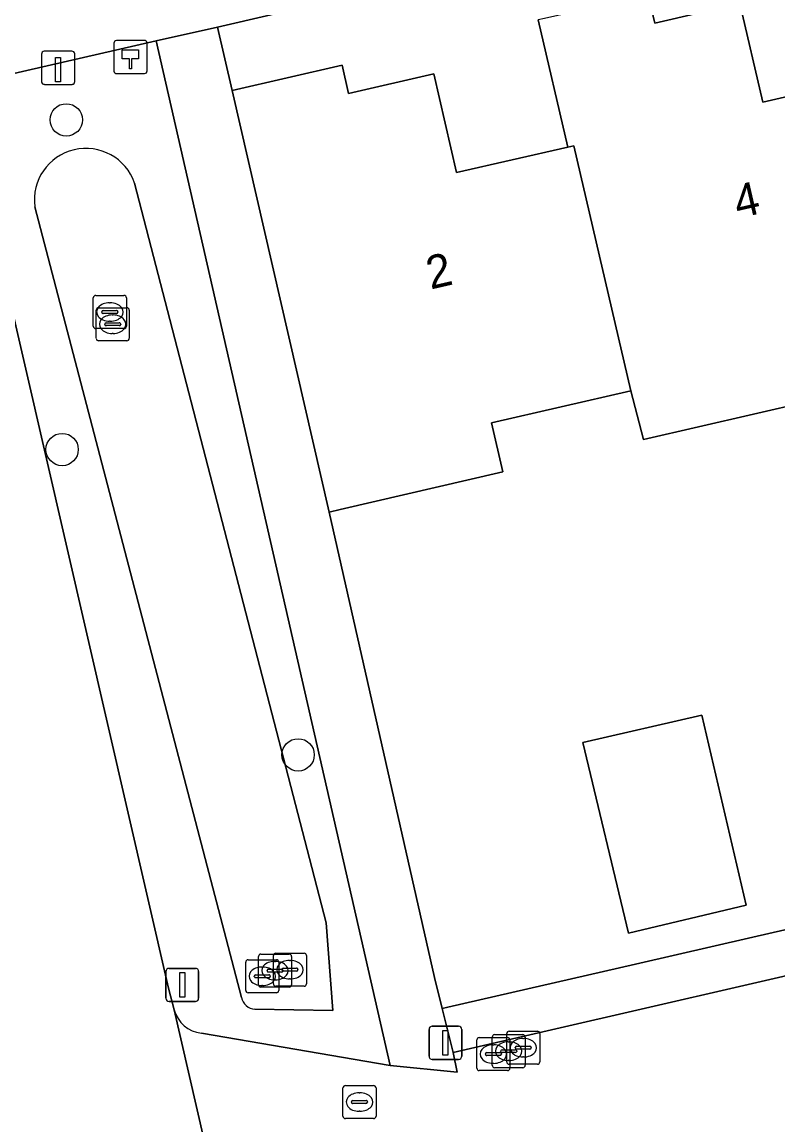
# Model space of a CAD drawing. Extents: x 156412 to 157779, y 382335 to 383768.
# Drawn here: x 156678.21 to 156701.07, y 382866.65 to 382899.99 of the extents above; entities that cross this region are included whole.
import ezdxf

# ---------------------------------------------------------------- set-up
doc = ezdxf.new("R2010")
doc.units = 0
for name, color, linetype in [('IMGEO_Berm_groen', 7, 'Continuous'), ('IMGEO_Boom', 7, 'Continuous'), ('IMGEO_Erf', 7, 'Continuous'), ('IMGEO_Greppel_droge_sloot', 7, 'Continuous'), ('IMGEO_Hectometerpaal', 7, 'Continuous'), ('IMGEO_Kolk', 7, 'Continuous'), ('IMGEO_Lichtmast', 7, 'Continuous'), ('IMGEO_Paal', 7, 'Continuous'), ('IMGEO_Pand', 7, 'Continuous'), ('IMGEO_Pand_nummerreeks', 7, 'Continuous'), ('IMGEO_Rijbaan_lokaal_gesloten', 7, 'Continuous'), ('IMGEO_Rijbaan_lokaal_open', 7, 'Continuous'), ('IMGEO_Rioolput', 7, 'Continuous'), ('IMGEO_Voetpad_open', 7, 'Continuous')]:
    doc.layers.add(name, color=color, linetype=linetype)

msp = doc.modelspace()

# ---------------------------------------------------------------- linework, layer by layer
at = {"layer": 'IMGEO_Berm_groen'}
for points in [[(156682.265, 382899.418), (156673.213, 382897.345), (156673.903, 382894.251), (156677.074, 382894.919), (156682.646, 382870.787), (156682.815, 382870.13)], [(156683.638, 382869.423), (156689.34, 382868.448), (156682.265, 382899.418)], [(156681.618, 382895.117), (156687.407, 382872.758), (156687.607, 382870.105), (156685.253, 382870.145)], [(156684.85, 382870.502), (156678.6, 382894.402)]]:
    msp.add_lwpolyline(points, dxfattribs=at)
for centre, radius, start, end in [((156680.145, 382894.61), 1.558, 19, 187.6566), ((156685.289, 382870.591), 0.448, 191.4982, 265.4292), ((156683.742, 382870.377), 0.96, 194.909, 263.7624)]:
    msp.add_arc(centre, radius, start, end, dxfattribs=at)
at = {"layer": 'IMGEO_Boom'}
for centre in [(156679.552, 382897.029), (156679.426, 382887.065), (156686.561, 382877.834)]:
    msp.add_circle(centre, 0.489, dxfattribs=at)
at = {"layer": 'IMGEO_Erf'}
for points in [[(156774.309, 382920.694), (156684.12, 382899.829), (156684.566, 382897.921), (156687.892, 382898.683), (156688.087, 382897.826), (156690.662, 382898.418), (156691.353, 382895.435), (156694.716, 382896.205), (156693.817, 382900.05)], [(156697.146, 382900.814), (156697.343, 382899.957), (156699.918, 382900.549), (156700.609, 382897.566), (156703.972, 382898.336), (156703.092, 382902.176)], [(156701.997, 382888.521), (156697.008, 382887.369), (156696.617, 382888.842), (156692.407, 382887.869), (156692.749, 382886.388), (156687.83, 382885.252), (156687.498, 382885.175), (156690.683, 382871.101), (156690.913, 382870.166), (156691.087, 382870.206), (156696.761, 382871.51), (156700.308, 382872.325), (156705.981, 382873.629)]]:
    msp.add_lwpolyline(points, dxfattribs=at)
msp.add_lwpolyline([(156700.108, 382873.288), (156696.548, 382872.442), (156695.167, 382878.206), (156698.772, 382879.038)], close=True, dxfattribs=at)
at = {"layer": 'IMGEO_Greppel_droge_sloot'}
for points in [[(156685.253, 382870.145), (156687.607, 382870.105), (156687.407, 382872.758), (156681.618, 382895.117)], [(156678.6, 382894.402), (156684.85, 382870.502)]]:
    msp.add_lwpolyline(points, dxfattribs=at)
for centre, radius, start, end in [((156680.145, 382894.61), 1.558, 19, 187.6566), ((156685.289, 382870.591), 0.448, 191.4982, 265.4292)]:
    msp.add_arc(centre, radius, start, end, dxfattribs=at)
at = {"layer": 'IMGEO_Hectometerpaal'}
for p, q in [((156680.994, 382899.346), (156680.994, 382898.505)), ((156680.994, 382899.346), (156680.994, 382898.505)), ((156681.91, 382899.43), (156681.069, 382899.43)), ((156681.91, 382899.43), (156681.069, 382899.43)), ((156681.994, 382898.514), (156681.994, 382899.355)), ((156681.994, 382898.514), (156681.994, 382899.355)), ((156681.078, 382898.43), (156681.919, 382898.43)), ((156681.078, 382898.43), (156681.919, 382898.43))]:
    msp.add_line(p, q, dxfattribs=at)
msp.add_lwpolyline([(156681.519, 382898.574), (156681.459, 382898.574), (156681.459, 382898.879), (156681.239, 382898.879), (156681.239, 382899.148), (156681.739, 382899.148), (156681.739, 382898.879), (156681.519, 382898.879), (156681.519, 382898.574)], dxfattribs=at)
for centre, start, end in [((156681.072, 382899.352), 92.4484, 184.2845), ((156681.072, 382899.352), 92.4484, 184.2845), ((156681.916, 382899.352), 2.4484, 94.2845), ((156681.916, 382899.352), 2.4484, 94.2845), ((156681.072, 382898.508), 182.4484, 274.2845), ((156681.072, 382898.508), 182.4484, 274.2845), ((156681.916, 382898.508), 272.4484, 4.2845), ((156681.916, 382898.508), 272.4484, 4.2845)]:
    msp.add_arc(centre, 0.0779, start, end, dxfattribs=at)
at = {"layer": 'IMGEO_Kolk'}
for p, q in [((156680.369, 382890.796), (156680.369, 382891.648)), ((156680.444, 382891.722), (156681.296, 382891.722)), ((156681.37, 382891.648), (156681.37, 382890.796)), ((156680.455, 382890.426), (156680.455, 382891.278)), ((156680.53, 382891.352), (156681.382, 382891.352)), ((156680.628, 382891.216), (156680.628, 382891.228)), ((156680.671, 382891.265), (156681.069, 382891.265)), ((156680.857, 382891.502), (156680.882, 382891.502)), ((156681.112, 382891.228), (156681.112, 382891.216)), ((156681.456, 382891.278), (156681.456, 382890.426)), ((156681.066, 382891.179), (156680.668, 382891.179)), ((156680.757, 382890.895), (156681.155, 382890.895)), ((156680.88, 382890.942), (156680.855, 382890.942)), ((156680.943, 382891.132), (156680.968, 382891.132)), ((156681.296, 382890.722), (156680.444, 382890.722)), ((156680.714, 382890.846), (156680.714, 382890.858)), ((156681.152, 382890.809), (156680.754, 382890.809)), ((156680.966, 382890.572), (156680.941, 382890.572)), ((156681.198, 382890.858), (156681.198, 382890.846)), ((156681.382, 382890.352), (156680.53, 382890.352)), ((156684.977, 382870.716), (156684.977, 382871.568)), ((156685.052, 382871.642), (156685.904, 382871.642)), ((156685.362, 382870.887), (156685.362, 382871.739)), ((156685.437, 382871.813), (156686.289, 382871.813)), ((156685.814, 382870.915), (156685.814, 382871.767)), ((156685.85, 382871.593), (156685.875, 382871.593)), ((156685.889, 382871.841), (156686.741, 382871.841)), ((156685.978, 382871.568), (156685.978, 382870.716)), ((156686.302, 382871.621), (156686.327, 382871.621)), ((156686.363, 382871.739), (156686.363, 382870.887)), ((156686.815, 382871.767), (156686.815, 382870.915)), ((156685.465, 382871.422), (156685.49, 382871.422)), ((156685.621, 382871.307), (156685.621, 382871.319)), ((156686.059, 382871.27), (156685.661, 382871.27)), ((156685.664, 382871.356), (156686.062, 382871.356)), ((156686.073, 382871.335), (156686.073, 382871.347)), ((156686.105, 382871.319), (156686.105, 382871.307)), ((156686.511, 382871.298), (156686.113, 382871.298)), ((156686.116, 382871.384), (156686.514, 382871.384)), ((156686.557, 382871.347), (156686.557, 382871.335)), ((156685.236, 382871.136), (156685.236, 382871.148)), ((156685.674, 382871.099), (156685.276, 382871.099)), ((156685.279, 382871.185), (156685.677, 382871.185)), ((156685.72, 382871.148), (156685.72, 382871.136)), ((156685.873, 382871.033), (156685.848, 382871.033)), ((156686.325, 382871.061), (156686.3, 382871.061)), ((156685.904, 382870.642), (156685.052, 382870.642)), ((156686.289, 382870.813), (156685.437, 382870.813)), ((156685.488, 382870.862), (156685.463, 382870.862)), ((156686.741, 382870.841), (156685.889, 382870.841)), ((156691.964, 382868.364), (156691.964, 382869.216)), ((156692.039, 382869.29), (156692.891, 382869.29)), ((156692.427, 382868.452), (156692.427, 382869.304)), ((156692.502, 382869.378), (156693.354, 382869.378)), ((156692.868, 382868.556), (156692.868, 382869.408)), ((156692.943, 382869.482), (156693.795, 382869.482)), ((156692.965, 382869.216), (156692.965, 382868.364)), ((156693.356, 382869.262), (156693.381, 382869.262)), ((156693.428, 382869.304), (156693.428, 382868.452)), ((156693.869, 382869.408), (156693.869, 382868.556)), ((156692.452, 382869.07), (156692.477, 382869.07)), ((156692.686, 382868.872), (156692.686, 382868.884)), ((156692.729, 382868.921), (156693.127, 382868.921)), ((156692.915, 382869.158), (156692.94, 382869.158)), ((156693.127, 382868.976), (156693.127, 382868.988)), ((156693.565, 382868.939), (156693.167, 382868.939)), ((156693.17, 382869.025), (156693.568, 382869.025)), ((156693.17, 382868.884), (156693.17, 382868.872)), ((156693.611, 382868.988), (156693.611, 382868.976)), ((156692.223, 382868.784), (156692.223, 382868.796)), ((156692.661, 382868.747), (156692.263, 382868.747)), ((156692.266, 382868.833), (156692.664, 382868.833)), ((156692.707, 382868.796), (156692.707, 382868.784)), ((156693.124, 382868.835), (156692.726, 382868.835)), ((156692.938, 382868.598), (156692.913, 382868.598)), ((156693.379, 382868.702), (156693.354, 382868.702)), ((156692.891, 382868.29), (156692.039, 382868.29)), ((156692.475, 382868.51), (156692.45, 382868.51)), ((156693.354, 382868.378), (156692.502, 382868.378)), ((156693.795, 382868.482), (156692.943, 382868.482))]:
    msp.add_line(p, q, dxfattribs=at)
for points in [[(156680.369, 382890.796), (156680.369, 382891.648)], [(156680.444, 382891.722), (156681.296, 382891.722)], [(156681.37, 382891.648), (156681.37, 382890.796)], [(156680.455, 382890.426), (156680.455, 382891.278)], [(156680.53, 382891.352), (156681.382, 382891.352)], [(156681.456, 382891.278), (156681.456, 382890.426)], [(156681.296, 382890.722), (156680.444, 382890.722)], [(156681.382, 382890.352), (156680.53, 382890.352)], [(156684.977, 382870.716), (156684.977, 382871.568)], [(156685.052, 382871.642), (156685.904, 382871.642)], [(156685.362, 382870.887), (156685.362, 382871.739)], [(156685.437, 382871.813), (156686.289, 382871.813)], [(156685.814, 382870.915), (156685.814, 382871.767)], [(156685.889, 382871.841), (156686.741, 382871.841)], [(156685.978, 382871.568), (156685.978, 382870.716)], [(156686.363, 382871.739), (156686.363, 382870.887)], [(156686.815, 382871.767), (156686.815, 382870.915)], [(156685.904, 382870.642), (156685.052, 382870.642)], [(156686.289, 382870.813), (156685.437, 382870.813)], [(156686.741, 382870.841), (156685.889, 382870.841)], [(156691.964, 382868.364), (156691.964, 382869.216)], [(156692.039, 382869.29), (156692.891, 382869.29)], [(156692.427, 382868.452), (156692.427, 382869.304)], [(156692.502, 382869.378), (156693.354, 382869.378)], [(156692.868, 382868.556), (156692.868, 382869.408)], [(156692.943, 382869.482), (156693.795, 382869.482)], [(156692.965, 382869.216), (156692.965, 382868.364)], [(156693.428, 382869.304), (156693.428, 382868.452)], [(156693.869, 382869.408), (156693.869, 382868.556)], [(156692.891, 382868.29), (156692.039, 382868.29)], [(156693.354, 382868.378), (156692.502, 382868.378)], [(156693.795, 382868.482), (156692.943, 382868.482)]]:
    msp.add_lwpolyline(points, dxfattribs=at)
for centre, radius, start, end in [((156680.446, 382891.646), 0.0765, 91.552, 178.448), ((156680.446, 382891.646), 0.0765, 91.552, 178.448), ((156681.294, 382891.646), 0.0765, 1.552, 88.448), ((156681.294, 382891.646), 0.0765, 1.552, 88.448), ((156680.532, 382891.276), 0.0765, 91.552, 178.448), ((156680.532, 382891.276), 0.0765, 91.552, 178.448), ((156680.668, 382891.225), 0.0403, 85.8775, 175.7526), ((156681.073, 382891.227), 0.0386, 1.7309, 96.639), ((156681.38, 382891.276), 0.0765, 1.552, 88.448), ((156681.38, 382891.276), 0.0765, 1.552, 88.448), ((156680.665, 382891.215), 0.0366, 178.938, 274.7102), ((156680.754, 382890.855), 0.0403, 85.8775, 175.7526), ((156681.069, 382891.222), 0.043, 264.8664, 352.4533), ((156681.159, 382890.857), 0.0386, 1.7309, 96.639), ((156680.446, 382890.798), 0.0765, 181.552, 268.448), ((156680.446, 382890.798), 0.0765, 181.552, 268.448), ((156680.751, 382890.845), 0.0366, 178.938, 274.7102), ((156681.155, 382890.852), 0.043, 264.8664, 352.4533), ((156681.294, 382890.798), 0.0765, 271.552, 358.448), ((156681.294, 382890.798), 0.0765, 271.552, 358.448), ((156680.532, 382890.428), 0.0765, 181.552, 268.448), ((156680.532, 382890.428), 0.0765, 181.552, 268.448), ((156681.38, 382890.428), 0.0765, 271.552, 358.448), ((156681.38, 382890.428), 0.0765, 271.552, 358.448), ((156685.054, 382871.566), 0.0765, 91.552, 178.448), ((156685.054, 382871.566), 0.0765, 91.552, 178.448), ((156685.439, 382871.737), 0.0765, 91.552, 178.448), ((156685.439, 382871.737), 0.0765, 91.552, 178.448), ((156685.891, 382871.765), 0.0765, 91.552, 178.448), ((156685.891, 382871.765), 0.0765, 91.552, 178.448), ((156685.902, 382871.566), 0.0765, 1.552, 88.448), ((156685.902, 382871.566), 0.0765, 1.552, 88.448), ((156686.287, 382871.737), 0.0765, 1.552, 88.448), ((156686.287, 382871.737), 0.0765, 1.552, 88.448), ((156686.739, 382871.765), 0.0765, 1.552, 88.448), ((156686.739, 382871.765), 0.0765, 1.552, 88.448), ((156685.661, 382871.316), 0.0403, 85.8775, 175.7526), ((156685.658, 382871.306), 0.0366, 178.938, 274.7102), ((156686.062, 382871.313), 0.043, 264.8664, 352.4533), ((156686.066, 382871.318), 0.0386, 1.7309, 96.639), ((156686.113, 382871.344), 0.0403, 85.8775, 175.7526), ((156686.11, 382871.334), 0.0366, 178.938, 274.7102), ((156686.514, 382871.341), 0.043, 264.8664, 352.4533), ((156686.518, 382871.346), 0.0386, 1.7309, 96.639), ((156685.276, 382871.145), 0.0403, 85.8775, 175.7526), ((156685.273, 382871.135), 0.0366, 178.938, 274.7102), ((156685.439, 382870.889), 0.0765, 181.552, 268.448), ((156685.439, 382870.889), 0.0765, 181.552, 268.448), ((156685.677, 382871.142), 0.043, 264.8664, 352.4533), ((156685.681, 382871.147), 0.0386, 1.7309, 96.639), ((156685.891, 382870.917), 0.0765, 181.552, 268.448), ((156685.891, 382870.917), 0.0765, 181.552, 268.448), ((156686.287, 382870.889), 0.0765, 271.552, 358.448), ((156686.287, 382870.889), 0.0765, 271.552, 358.448), ((156686.739, 382870.917), 0.0765, 271.552, 358.448), ((156686.739, 382870.917), 0.0765, 271.552, 358.448), ((156685.054, 382870.718), 0.0765, 181.552, 268.448), ((156685.054, 382870.718), 0.0765, 181.552, 268.448), ((156685.902, 382870.718), 0.0765, 271.552, 358.448), ((156685.902, 382870.718), 0.0765, 271.552, 358.448), ((156692.041, 382869.214), 0.0765, 91.552, 178.448), ((156692.041, 382869.214), 0.0765, 91.552, 178.448), ((156692.504, 382869.302), 0.0765, 91.552, 178.448), ((156692.504, 382869.302), 0.0765, 91.552, 178.448), ((156692.945, 382869.406), 0.0765, 91.552, 178.448), ((156692.945, 382869.406), 0.0765, 91.552, 178.448), ((156692.889, 382869.214), 0.0765, 1.552, 88.448), ((156692.889, 382869.214), 0.0765, 1.552, 88.448), ((156693.352, 382869.302), 0.0765, 1.552, 88.448), ((156693.352, 382869.302), 0.0765, 1.552, 88.448), ((156693.793, 382869.406), 0.0765, 1.552, 88.448), ((156693.793, 382869.406), 0.0765, 1.552, 88.448), ((156692.726, 382868.881), 0.0403, 85.8775, 175.7526), ((156693.167, 382868.985), 0.0403, 85.8775, 175.7526), ((156693.164, 382868.975), 0.0366, 178.938, 274.7102), ((156693.131, 382868.883), 0.0386, 1.7309, 96.639), ((156693.568, 382868.982), 0.043, 264.8664, 352.4533), ((156693.572, 382868.987), 0.0386, 1.7309, 96.639), ((156692.263, 382868.793), 0.0403, 85.8775, 175.7526), ((156692.26, 382868.783), 0.0366, 178.938, 274.7102), ((156692.664, 382868.79), 0.043, 264.8664, 352.4533), ((156692.668, 382868.795), 0.0386, 1.7309, 96.639), ((156692.723, 382868.871), 0.0366, 178.938, 274.7102), ((156692.945, 382868.558), 0.0765, 181.552, 268.448), ((156692.945, 382868.558), 0.0765, 181.552, 268.448), ((156693.127, 382868.878), 0.043, 264.8664, 352.4533), ((156693.793, 382868.558), 0.0765, 271.552, 358.448), ((156693.793, 382868.558), 0.0765, 271.552, 358.448), ((156692.041, 382868.366), 0.0765, 181.552, 268.448), ((156692.041, 382868.366), 0.0765, 181.552, 268.448), ((156692.504, 382868.454), 0.0765, 181.552, 268.448), ((156692.504, 382868.454), 0.0765, 181.552, 268.448), ((156692.889, 382868.366), 0.0765, 271.552, 358.448), ((156692.889, 382868.366), 0.0765, 271.552, 358.448), ((156693.352, 382868.454), 0.0765, 271.552, 358.448), ((156693.352, 382868.454), 0.0765, 271.552, 358.448)]:
    msp.add_arc(centre, radius, start, end, dxfattribs=at)
for centre, major_axis, ratio, start_param, end_param in [((156680.856, 382891.222), (-0.387, 0.002), 0.722429, 4.712389, 7.853982), ((156680.881, 382891.222), (-0.39, 0.002), 0.717154, 1.570796, 4.712389), ((156680.942, 382890.852), (-0.387, 0.002), 0.722429, 4.712389, 7.853982), ((156680.967, 382890.852), (-0.39, 0.002), 0.717154, 1.570796, 4.712389), ((156685.849, 382871.313), (-0.387, 0.002), 0.722429, 4.712389, 7.853982), ((156685.874, 382871.313), (-0.39, 0.002), 0.717154, 1.570796, 4.712389), ((156686.301, 382871.341), (-0.387, 0.002), 0.722429, 4.712389, 7.853982), ((156686.326, 382871.341), (-0.39, 0.002), 0.717154, 1.570796, 4.712389), ((156685.464, 382871.142), (-0.387, 0.002), 0.722429, 4.712389, 7.853982), ((156685.489, 382871.142), (-0.39, 0.002), 0.717154, 1.570796, 4.712389), ((156693.355, 382868.982), (-0.387, 0.002), 0.722429, 4.712389, 7.853982), ((156693.38, 382868.982), (-0.39, 0.002), 0.717154, 1.570796, 4.712389), ((156692.451, 382868.79), (-0.387, 0.002), 0.722429, 4.712389, 7.853982), ((156692.476, 382868.79), (-0.39, 0.002), 0.717154, 1.570796, 4.712389), ((156692.914, 382868.878), (-0.387, 0.002), 0.722429, 4.712389, 7.853982), ((156692.939, 382868.878), (-0.39, 0.002), 0.717154, 1.570796, 4.712389)]:
    msp.add_ellipse(centre, major_axis=major_axis, ratio=ratio, start_param=start_param, end_param=end_param, dxfattribs=at)
at = {"layer": 'IMGEO_Lichtmast'}
for p, q in [((156682.564, 382870.482), (156682.564, 382871.282)), ((156682.564, 382871.282), (156682.564, 382870.482)), ((156682.664, 382871.382), (156683.454, 382871.382)), ((156683.454, 382871.382), (156682.664, 382871.382)), ((156683.554, 382871.282), (156683.554, 382870.482)), ((156683.554, 382870.482), (156683.554, 382871.282)), ((156683.454, 382870.382), (156682.664, 382870.382)), ((156682.664, 382870.382), (156683.454, 382870.382)), ((156690.619, 382869.631), (156691.409, 382869.631)), ((156691.409, 382869.631), (156690.619, 382869.631)), ((156690.519, 382868.731), (156690.519, 382869.531)), ((156690.519, 382869.531), (156690.519, 382868.731)), ((156691.509, 382869.531), (156691.509, 382868.731)), ((156691.509, 382868.731), (156691.509, 382869.531)), ((156691.409, 382868.631), (156690.619, 382868.631)), ((156690.619, 382868.631), (156691.409, 382868.631))]:
    msp.add_line(p, q, dxfattribs=at)
for points in [[(156682.984, 382871.257), (156683.134, 382871.257), (156683.134, 382870.507), (156682.984, 382870.507), (156682.984, 382871.257)], [(156690.939, 382869.506), (156691.089, 382869.506), (156691.089, 382868.756), (156690.939, 382868.756), (156690.939, 382869.506)]]:
    msp.add_lwpolyline(points, dxfattribs=at)
for centre, start, end in [((156682.664, 382871.282), 90, 180), ((156682.664, 382871.282), 90, 180), ((156683.454, 382871.282), 0, 90), ((156683.454, 382871.282), 360, 90), ((156682.664, 382870.482), 180, 270), ((156682.664, 382870.482), 180, 270), ((156683.454, 382870.482), 270, 0), ((156683.454, 382870.482), 270, 0), ((156690.619, 382869.531), 90, 180), ((156690.619, 382869.531), 90, 180), ((156691.409, 382869.531), 0, 90), ((156691.409, 382869.531), 360, 90), ((156690.619, 382868.731), 180, 270), ((156690.619, 382868.731), 180, 270), ((156691.409, 382868.731), 270, 0), ((156691.409, 382868.731), 270, 0)]:
    msp.add_arc(centre, 0.1, start, end, dxfattribs=at)
at = {"layer": 'IMGEO_Paal'}
for p, q in [((156678.807, 382899.02), (156678.807, 382898.179)), ((156678.807, 382899.02), (156678.807, 382898.179)), ((156679.723, 382899.104), (156678.882, 382899.104)), ((156679.723, 382899.104), (156678.882, 382899.104)), ((156679.807, 382898.188), (156679.807, 382899.029)), ((156679.807, 382898.188), (156679.807, 382899.029)), ((156678.891, 382898.104), (156679.732, 382898.104)), ((156678.891, 382898.104), (156679.732, 382898.104))]:
    msp.add_line(p, q, dxfattribs=at)
msp.add_lwpolyline([(156679.222, 382898.917), (156679.382, 382898.917), (156679.382, 382898.184), (156679.222, 382898.184), (156679.222, 382898.917)], dxfattribs=at)
for centre, start, end in [((156678.885, 382899.026), 92.4484, 184.2845), ((156678.885, 382899.026), 92.4484, 184.2845), ((156679.729, 382899.026), 2.4484, 94.2845), ((156679.729, 382899.026), 2.4484, 94.2845), ((156678.885, 382898.182), 182.4484, 274.2845), ((156678.885, 382898.182), 182.4484, 274.2845), ((156679.729, 382898.182), 272.4484, 4.2845), ((156679.729, 382898.182), 272.4484, 4.2845)]:
    msp.add_arc(centre, 0.0779, start, end, dxfattribs=at)
at = {"layer": 'IMGEO_Pand'}
for points in [[(156703.972, 382898.336), (156700.609, 382897.566), (156699.918, 382900.549), (156697.343, 382899.957), (156697.146, 382900.814), (156694.011, 382900.094), (156693.817, 382900.05), (156694.716, 382896.205), (156694.902, 382896.248), (156696.617, 382888.842), (156697.008, 382887.369), (156701.997, 382888.521), (156701.654, 382890.005), (156705.883, 382890.982), (156704.169, 382898.381)], [(156694.902, 382896.248), (156694.716, 382896.205), (156691.353, 382895.435), (156690.662, 382898.418), (156688.087, 382897.826), (156687.892, 382898.683), (156684.566, 382897.921), (156687.498, 382885.175), (156687.83, 382885.252), (156692.749, 382886.388), (156692.407, 382887.869), (156696.617, 382888.842)], [(156700.108, 382873.288), (156698.772, 382879.038), (156695.167, 382878.206), (156696.548, 382872.442)]]:
    msp.add_lwpolyline(points, close=True, dxfattribs=at)
at = {"layer": 'IMGEO_Rijbaan_lokaal_gesloten'}
msp.add_lwpolyline([(156697.184, 382808.091), (156685.565, 382858.168), (156682.815, 382870.13), (156682.646, 382870.787), (156677.074, 382894.919), (156673.903, 382894.251), (156672.319, 382893.823)], dxfattribs=at)
at = {"layer": 'IMGEO_Rijbaan_lokaal_open'}
for points in [[(156837.115, 382897.607), (156838.598, 382897.917), (156840.966, 382898.64), (156911.516, 382914.937), (156910.626, 382918.883), (156910.514, 382919.415), (156764.262, 382885.667), (156691.253, 382868.836), (156691.37, 382868.246), (156689.34, 382868.448), (156683.638, 382869.423)], [(156682.815, 382870.13), (156685.565, 382858.168)]]:
    msp.add_lwpolyline(points, dxfattribs=at)
msp.add_arc((156683.742, 382870.377), 0.96, 194.909, 263.7624, dxfattribs=at)
at = {"layer": 'IMGEO_Rioolput'}
for p, q in [((156687.917, 382866.914), (156687.917, 382867.766)), ((156687.992, 382867.84), (156688.844, 382867.84)), ((156688.405, 382867.62), (156688.43, 382867.62)), ((156688.918, 382867.766), (156688.918, 382866.914)), ((156688.176, 382867.334), (156688.176, 382867.346)), ((156688.614, 382867.297), (156688.216, 382867.297)), ((156688.219, 382867.383), (156688.617, 382867.383)), ((156688.66, 382867.346), (156688.66, 382867.334)), ((156688.428, 382867.06), (156688.403, 382867.06)), ((156688.844, 382866.84), (156687.992, 382866.84))]:
    msp.add_line(p, q, dxfattribs=at)
for points in [[(156687.917, 382866.914), (156687.917, 382867.766)], [(156687.992, 382867.84), (156688.844, 382867.84)], [(156688.918, 382867.766), (156688.918, 382866.914)], [(156688.844, 382866.84), (156687.992, 382866.84)]]:
    msp.add_lwpolyline(points, dxfattribs=at)
for centre, radius, start, end in [((156687.994, 382867.764), 0.0765, 91.552, 178.448), ((156687.994, 382867.764), 0.0765, 91.552, 178.448), ((156688.842, 382867.764), 0.0765, 1.552, 88.448), ((156688.842, 382867.764), 0.0765, 1.552, 88.448), ((156688.216, 382867.343), 0.0403, 85.8775, 175.7526), ((156688.213, 382867.333), 0.0366, 178.938, 274.7102), ((156688.617, 382867.34), 0.043, 264.8664, 352.4533), ((156688.621, 382867.345), 0.0386, 1.7309, 96.639), ((156687.994, 382866.916), 0.0765, 181.552, 268.448), ((156687.994, 382866.916), 0.0765, 181.552, 268.448), ((156688.842, 382866.916), 0.0765, 271.552, 358.448), ((156688.842, 382866.916), 0.0765, 271.552, 358.448)]:
    msp.add_arc(centre, radius, start, end, dxfattribs=at)
for centre, major_axis, ratio, start_param, end_param in [((156688.404, 382867.34), (-0.387, 0.002), 0.722429, 4.712389, 7.853982), ((156688.429, 382867.34), (-0.39, 0.002), 0.717154, 1.570796, 4.712389)]:
    msp.add_ellipse(centre, major_axis=major_axis, ratio=ratio, start_param=start_param, end_param=end_param, dxfattribs=at)
at = {"layer": 'IMGEO_Voetpad_open'}
for points in [[(156673.213, 382897.345), (156682.265, 382899.418), (156684.12, 382899.829), (156774.309, 382920.694), (156774.651, 382920.773), (156774.992, 382920.852), (156776.018, 382921.089), (156779.301, 382921.834), (156780.385, 382922.087), (156781.069, 382922.247), (156806.375, 382928.091), (156824.938, 382932.403), (156827.589, 382932.999), (156827.978, 382933.083), (156828.922, 382933.312), (156903.296, 382950.523)], [(156788.904, 382892.695), (156769.953, 382888.333), (156768.144, 382887.917), (156764.886, 382887.169), (156763.167, 382886.771), (156752.267, 382884.266), (156749.132, 382883.546), (156746.584, 382882.96), (156743.001, 382882.137), (156737.32, 382880.831), (156733.737, 382880.008), (156728.086, 382878.709), (156724.482, 382877.881), (156718.817, 382876.579), (156715.202, 382875.748), (156709.554, 382874.45), (156705.981, 382873.629), (156700.308, 382872.325), (156696.761, 382871.51), (156691.087, 382870.206), (156690.913, 382870.166), (156691.253, 382868.836), (156764.262, 382885.667), (156910.514, 382919.415)]]:
    msp.add_lwpolyline(points, dxfattribs=at)
msp.add_lwpolyline([(156684.566, 382897.921), (156684.12, 382899.829), (156682.265, 382899.418), (156689.34, 382868.448), (156691.37, 382868.246), (156691.253, 382868.836), (156690.913, 382870.166), (156690.683, 382871.101), (156687.498, 382885.175)], close=True, dxfattribs=at)

# ---------------------------------------------------------------- texts
at = {"layer": 'IMGEO_Pand_nummerreeks'}
for s, p in [('4', (156699.863, 382894.045)), ('2', (156690.565, 382891.898))]:
    msp.add_text(s, height=1, rotation=13.0004, dxfattribs=at).set_placement(p)

doc.saveas('drawing.dxf')
